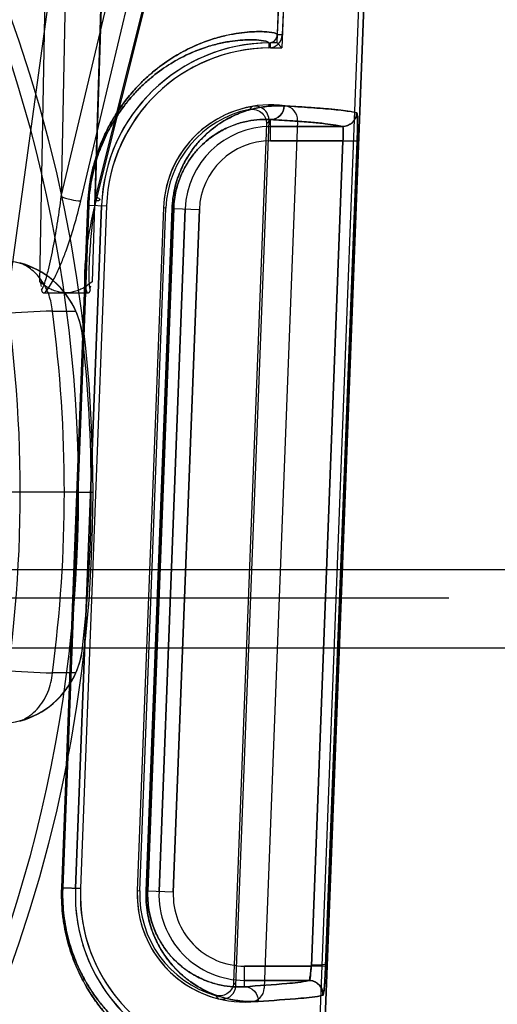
# Model space of a CAD drawing. Header units: millimetres. Extents: x 0 to 297, y 0 to 210.
# Tile 438 of 455: x 242.881 to 242.999, y 159.485 to 159.728. Entities that reach past the tile are written whole.
import ezdxf

# ---------------------------------------------------------------- set-up
doc = ezdxf.new("R2010")
doc.units = ezdxf.units.MM
doc.header["$LTSCALE"] = 16.335
doc.layers.get('0').update_dxf_attribs({"linetype": 'CONTINUOUS'})
for name, color, linetype in [('AXES_REF', 7, 'CONTINUOUS'), ('INTFCLR_1', 7, 'CONTINUOUS'), ('INTFCLR_144815', 7, 'CONTINUOUS'), ('INTFCLR_72935', 7, 'CONTINUOUS')]:
    doc.layers.add(name, color=color, linetype=linetype)

msp = doc.modelspace()

# ---------------------------------------------------------------- linework, layer by layer
at = {"color": 7, "linetype": 'Continuous'}
for radius in [6.787079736, 6.7865, 6.743039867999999]:
    msp.add_circle((241.4889104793, 154.7114782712), radius, dxfattribs=at)
msp.add_arc((241.4889104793, 154.7114782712), 6.72, 278.2771290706, 261.7228709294, dxfattribs=at)
at = {"layer": 'AXES_REF', "color": 7, "linetype": 'Continuous'}
msp.add_arc((241.4889104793, 154.7114782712), 6.874, 113.0826847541, 66.9173152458, dxfattribs=at)
at = {"layer": 'AXES_REF', "color": 9, "linetype": 'Continuous'}
msp.add_arc((241.4889104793, 154.7114782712), 6.191158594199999, 94.4118118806, 85.5881881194, dxfattribs=at)
at = {"layer": 'INTFCLR_1', "color": 6, "linetype": 'Continuous'}
for p, q in [((242.9379582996, 159.0304918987), (242.9742897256, 159.9814303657)), ((242.9391925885, 159.0304683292), (242.975522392, 159.9813643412)), ((242.9545501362, 159.9824915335), (242.9446749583, 159.7240186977)), ((242.955782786, 159.9824250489), (242.9459083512, 159.7239716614)), ((242.9496388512, 159.7029217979), (242.9414798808, 159.489368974)), ((242.9014305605, 159.681930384), (242.8950119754, 159.513930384)), ((242.9026648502, 159.6819068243), (242.8962462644, 159.5139068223)), ((242.916654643, 159.6813723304), (242.9102360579, 159.5133723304))]:
    msp.add_line(p, q, dxfattribs=at)
at = {"layer": 'INTFCLR_1', "color": 9, "linetype": 'Continuous'}
for p, q in [((242.9459083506, 159.7239716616), (242.9446749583, 159.7240186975)), ((242.9425986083, 159.7219986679), (242.9426116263, 159.7207644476)), ((242.9430377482, 159.6979249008), (242.9430377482, 159.7031193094)), ((242.9607298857, 159.7014243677), (242.9430377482, 159.7014243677)), ((242.9430377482, 159.6979249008), (242.9608153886, 159.6979249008)), ((242.9530476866, 159.4948037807), (242.9608153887, 159.6979249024)), ((242.9565417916, 159.4946701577), (242.9643096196, 159.6977912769)), ((242.9608153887, 159.6979249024), (242.9643096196, 159.6977912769)), ((242.8980325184, 159.682074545), (242.8916387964, 159.5140734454)), ((242.8918847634, 159.5140734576), (242.8982745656, 159.6820745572)), ((242.8980325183, 159.6820745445), (242.8982745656, 159.6820745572)), ((242.8982745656, 159.6820745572), (242.9026648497, 159.6819068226)), ((242.9187910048, 159.6812759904), (242.9123945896, 159.5132749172)), ((242.9127852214, 159.5132749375), (242.919175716, 159.6812760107)), ((242.9219930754, 159.6811683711), (242.9155744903, 159.5131683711)), ((242.9187910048, 159.6812759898), (242.919175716, 159.6812760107)), ((242.925489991, 159.6810347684), (242.9190714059, 159.5130347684)), ((242.919175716, 159.6812760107), (242.925489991, 159.6810347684)), ((242.8916387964, 159.5140734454), (242.8918847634, 159.5140734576)), ((242.8918847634, 159.5140734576), (242.8962462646, 159.5139068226)), ((242.9127852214, 159.5132749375), (242.9123945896, 159.5132749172)), ((242.9190714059, 159.5130347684), (242.9127852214, 159.5132749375)), ((242.9366191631, 159.4897461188), (242.9366191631, 159.4948037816)), ((242.9530476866, 159.4948037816), (242.936619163, 159.4948037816)), ((242.936619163, 159.4913043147), (242.952419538, 159.4913043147))]:
    msp.add_line(p, q, dxfattribs=at)
at = {"layer": 'INTFCLR_1', "color": 7, "linetype": 'Continuous'}
msp.add_line((242.9565417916, 159.4946701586), (242.9530476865, 159.4948037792), dxfattribs=at)
at = {"layer": 'INTFCLR_1', "color": 6, "linetype": 'Continuous'}
for centre, radius, start, end in [((242.9425763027, 159.7240987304), 0.002100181, 270.607755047, 357.8160633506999), ((242.9425763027, 159.7240987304), 0.0033344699, 270.6069808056, 357.8160603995), ((242.9430377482, 159.6803643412), 0.0416366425, 90.60430726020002, 177.8120294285), ((242.9430377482, 159.6803643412), 0.0404023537, 90.60430654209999, 177.8120270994), ((242.9430377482, 159.6803643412), 0.0264023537, 82.21149370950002, 177.8120295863), ((242.9461414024, 159.7030554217), 0.0035, 357.8120301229, 82.21149379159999), ((242.936619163, 159.5123643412), 0.0416366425, 177.8120294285, 265.0198161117), ((242.936619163, 159.5123643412), 0.0404023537, 177.8120299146, 265.019881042), ((242.936619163, 159.5123643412), 0.0264023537, 177.8120296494, 273.4125651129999), ((242.9379824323, 159.489502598), 0.0035, 273.4125647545, 357.8120301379)]:
    msp.add_arc(centre, radius, start, end, dxfattribs=at)
at = {"layer": 'INTFCLR_1', "color": 9, "linetype": 'Continuous'}
for centre, radius, start, end in [((242.9430377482, 159.6803643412), 0.0210600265, 89.99999998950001, 177.8120294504), ((242.9430377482, 159.6803643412), 0.0175605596, 90.0000000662, 177.8120297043), ((242.9350896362, 159.5124306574), 0.0432360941, 177.8224634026, 180.0878812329), ((242.9357747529, 159.5124018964), 0.0230061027, 177.8252037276, 180.0936429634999), ((242.936619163, 159.5123643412), 0.0210600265, 177.8120294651, 270.0000000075), ((242.936619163, 159.5123643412), 0.0175605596, 177.8120295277, 270.0000000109)]:
    msp.add_arc(centre, radius, start, end, dxfattribs=at)
for points, knots in [([(242.9446749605, 159.7240187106), (242.9446787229, 159.7241168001), (242.9443522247, 159.7243306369), (242.9433305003, 159.7245822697), (242.9416197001, 159.7247703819), (242.9394275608, 159.7247959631), (242.9371131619, 159.7246703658), (242.9343698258, 159.7243255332), (242.9318179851, 159.7238023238), (242.9295643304, 159.7231926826), (242.9269934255, 159.7223704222), (242.9235061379, 159.7209611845), (242.9190537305, 159.7185751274), (242.9156631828, 159.7161788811), (242.9133364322, 159.7142226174), (242.9116322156, 159.7126780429), (242.9094776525, 159.7104789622), (242.9074198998, 159.7079895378), (242.9057955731, 159.7057279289), (242.9041120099, 159.7031230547), (242.9025544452, 159.700230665), (242.9013628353, 159.6974879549), (242.9007078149, 159.6957721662), (242.9000736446, 159.6939395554), (242.8995162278, 159.6920309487), (242.8990444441, 159.6900514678), (242.8984106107, 159.6869139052), (242.8981146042, 159.6842313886), (242.8980325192, 159.6820745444)], [0, 0, 0, 0, 0.0041667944, 0.0132325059, 0.0478809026, 0.0743889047, 0.1069926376, 0.1459539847, 0.1917350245, 0.2174100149, 0.2450322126, 0.3062748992, 0.3767708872, 0.4590224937, 0.4819214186, 0.5057929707, 0.5566317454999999, 0.61245778, 0.6427014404, 0.6747871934, 0.7440712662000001, 0.7818214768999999, 0.8016614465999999, 0.8220173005, 0.8641280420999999, 0.8859911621, 0.9083794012, 1, 1, 1, 1]), ([(242.9425986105, 159.7219986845), (242.9426025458, 159.7220943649), (242.9423005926, 159.7223097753), (242.9413223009, 159.7225643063), (242.9397050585, 159.7227563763), (242.9376229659, 159.7227926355), (242.9354273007, 159.7226829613), (242.9328229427, 159.7223640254), (242.9304000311, 159.7218727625), (242.9282597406, 159.7212973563), (242.9258171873, 159.7205191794), (242.9225029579, 159.7191817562), (242.9182705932, 159.7169122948), (242.9150478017, 159.7146303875), (242.9128358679, 159.7127664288), (242.9112148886, 159.711293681), (242.909165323, 159.7091960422), (242.9072080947, 159.7068211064), (242.9056629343, 159.7046629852), (242.9040608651, 159.7021762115), (242.9025788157, 159.6994147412), (242.9014450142, 159.6967962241), (242.9008216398, 159.695157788), (242.9002180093, 159.6934075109), (242.8996874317, 159.6915846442), (242.8992383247, 159.6896940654), (242.8986348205, 159.6866969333), (242.8983529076, 159.6841347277), (242.8982745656, 159.6820745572)], [0, 0, 0, 0, 0.0042689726, 0.0133434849, 0.0478995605, 0.0743080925, 0.1067900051, 0.1456126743, 0.1912440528, 0.2168424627, 0.2443885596, 0.3054870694, 0.3758623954, 0.4580378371, 0.4809282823, 0.504796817, 0.55564869, 0.6115188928, 0.6417989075, 0.6739322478, 0.7433482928, 0.7811853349, 0.8010746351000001, 0.8214835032, 0.8637107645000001, 0.8856374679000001, 0.9080926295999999, 1, 1, 1, 1]), ([(242.9463765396, 159.7064851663), (242.9453401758, 159.7065428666), (242.9431708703, 159.7065319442), (242.939791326, 159.7060882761), (242.9361634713, 159.7050977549), (242.9330458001, 159.7037161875), (242.9304788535, 159.7021756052), (242.928448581, 159.7006889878), (242.9264065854, 159.6988563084), (242.924385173, 159.6966002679), (242.9228136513, 159.6943511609), (242.9216348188, 159.6922467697), (242.9207816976, 159.6904191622), (242.9200239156, 159.6883881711), (242.919405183, 159.6861677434), (242.9189666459, 159.6837758), (242.9188232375, 159.6821225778), (242.9187910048, 159.6812759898)], [0, 0, 0, 0, 0.07491115, 0.1561199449, 0.2453271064, 0.345430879, 0.4010944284, 0.4611556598, 0.5267563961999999, 0.5987622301, 0.6793164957, 0.7241863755, 0.7727217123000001, 0.8247304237, 0.8804609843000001, 0.9388567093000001, 1, 1, 1, 1]), ([(242.9430377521, 159.7031098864), (242.943876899, 159.703114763), (242.9456313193, 159.7038718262), (242.9463436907, 159.7056207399), (242.9463765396, 159.7064851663)], [0, 0, 0, 0, 0.4924043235, 1, 1, 1, 1]), ([(242.9642214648, 159.7047901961), (242.9641936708, 159.7041397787), (242.9638161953, 159.7030112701), (242.9625193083, 159.7017605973), (242.9613784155, 159.7014289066), (242.9607298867, 159.7014275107)], [0, 0, 0, 0, 0.3689833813, 0.6324226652, 1, 1, 1, 1]), ([(242.9643096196, 159.6977912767), (242.9643268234, 159.6982411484), (242.9643571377, 159.6991256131), (242.9643890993, 159.7004075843), (242.9644102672, 159.7016774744), (242.9644027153, 159.7028214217), (242.9643985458, 159.7038396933), (242.9643117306, 159.7043756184), (242.964301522, 159.7047667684), (242.9642214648, 159.7047901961)], [0, 0, 0, 0, 0.1923988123, 0.3780628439, 0.5486260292, 0.7331187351, 0.8743091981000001, 0.9643516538, 1, 1, 1, 1]), ([(242.9430377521, 159.7031098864), (242.9421467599, 159.7031677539), (242.9402796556, 159.7031790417), (242.9373663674, 159.7028138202), (242.9342337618, 159.7019746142), (242.9315382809, 159.7007888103), (242.9293172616, 159.6994602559), (242.9275580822, 159.6981741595), (242.9257876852, 159.6965852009), (242.9240341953, 159.6946257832), (242.9226698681, 159.6926696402), (242.9216468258, 159.6908382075), (242.9209054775, 159.6892460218), (242.9202474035, 159.6874768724), (242.9197096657, 159.685541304), (242.9193285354, 159.6834558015), (242.9192037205, 159.6820142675), (242.919175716, 159.6812760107)], [0, 0, 0, 0, 0.0743534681, 0.1550331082, 0.2437926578, 0.3435243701, 0.3990981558, 0.4590751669, 0.5247074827, 0.5968389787, 0.6775819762, 0.7227186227, 0.7714095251, 0.8236901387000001, 0.8797311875, 0.9384776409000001, 1, 1, 1, 1]), ([(242.9430377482, 159.7031193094), (242.9448440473, 159.7030178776), (242.9481460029, 159.7028186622), (242.9526290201, 159.7024887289), (242.9561754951, 159.7021624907), (242.9587751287, 159.7018345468), (242.9601922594, 159.7015830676), (242.9607298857, 159.7014243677)], [0, 0, 0, 0, 0.3050970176, 0.5578258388, 0.7581134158, 0.9054662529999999, 1, 1, 1, 1]), ([(242.9608153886, 159.6979249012), (242.9608327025, 159.6981499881), (242.9608729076, 159.6987460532), (242.9609130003, 159.6996288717), (242.9609196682, 159.7005391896), (242.9608754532, 159.7010437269), (242.9608112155, 159.7014147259), (242.9607298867, 159.7014275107)], [0, 0, 0, 0, 0.1914930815, 0.5049976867, 0.7606871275, 0.9301660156, 1, 1, 1, 1]), ([(242.8916387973, 159.5140734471), (242.8915975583, 159.5129898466), (242.8915933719, 159.5108502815), (242.8918120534, 159.5076949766), (242.8922335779, 159.5046663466), (242.8928306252, 159.5017949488), (242.8940000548, 159.4975444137), (242.895833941, 159.4929905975), (242.8981191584, 159.4889545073), (242.89965659, 159.4866409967), (242.9011460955, 159.4846018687), (242.9026881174, 159.4827445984), (242.9042646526, 159.4810607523), (242.9064286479, 159.4789154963), (242.9096239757, 159.4762405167), (242.9138905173, 159.4734862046), (242.9172767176, 159.4717886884), (242.9197934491, 159.4707549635), (242.9220126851, 159.4699597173), (242.9241157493, 159.4693510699), (242.926091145, 159.4689077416), (242.9277729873, 159.468595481), (242.9296185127, 159.4683521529), (242.9318202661, 159.4682049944), (242.9335442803, 159.4682601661), (242.9345779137, 159.4684309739), (242.9349170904, 159.4686158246), (242.9349207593, 159.4687123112)], [0, 0, 0, 0, 0.04606660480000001, 0.0907990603, 0.1342597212, 0.1758686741, 0.2152936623, 0.3214667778, 0.3832629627, 0.4120591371, 0.4394307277, 0.4905119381, 0.514476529, 0.5374026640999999, 0.6199440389, 0.6909098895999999, 0.7526972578, 0.7805539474, 0.8064562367, 0.8528173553, 0.8734429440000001, 0.8924347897, 0.925506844, 0.9522416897, 0.9869072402, 0.9958981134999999, 1, 1, 1, 1]), ([(242.9123945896, 159.5132749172), (242.912360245, 159.5123728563), (242.9123844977, 159.5105945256), (242.9126828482, 159.5080190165), (242.9131979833, 159.5056239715), (242.9138751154, 159.5034502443), (242.9146692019, 159.5014935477), (242.9155443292, 159.4997390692), (242.9164769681, 159.4981642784), (242.917734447, 159.4963343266), (242.9193707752, 159.4943679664), (242.9214323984, 159.492394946), (242.9234949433, 159.4907940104), (242.9261210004, 159.4891295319), (242.9293356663, 159.4876292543), (242.9331063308, 159.4865474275), (242.9366309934, 159.4860621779), (242.938894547, 159.486050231), (242.9399724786, 159.4861130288)], [0, 0, 0, 0, 0.0622044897, 0.1222938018, 0.1783781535, 0.2307697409, 0.2789834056, 0.3237355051, 0.3657501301, 0.4049958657, 0.4766465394, 0.5415712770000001, 0.6012693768, 0.6562551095, 0.7555681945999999, 0.8445021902, 0.9255956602, 1, 1, 1, 1]), ([(242.8918538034, 159.5123646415), (242.8918545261, 159.5118983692), (242.8918801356, 159.5104263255), (242.8920489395, 159.5079808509), (242.8924495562, 159.505088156), (242.8930171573, 159.5023459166), (242.8937220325, 159.4997734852), (242.8947759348, 159.4966731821), (242.8962866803, 159.4932059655), (242.8980462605, 159.4900859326), (242.8995083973, 159.4878779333), (242.9009245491, 159.4859325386), (242.9023906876, 159.4841609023), (242.9038897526, 159.4825549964), (242.9059463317, 159.4805104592), (242.9089827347, 159.4779622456), (242.913037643, 159.4753408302), (242.9162555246, 159.473727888), (242.9186463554, 159.4727477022), (242.9207542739, 159.4719949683), (242.9238653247, 159.4711000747), (242.9270964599, 159.4705432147), (242.9300659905, 159.4703604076), (242.931696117, 159.4704261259), (242.9326867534, 159.4706024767), (242.9330017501, 159.4707907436), (242.9330050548, 159.4708848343)], [0, 0, 0, 0, 0.0213433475, 0.0673815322, 0.1121061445, 0.1549186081, 0.1954760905, 0.2341180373, 0.3047354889, 0.3682350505, 0.3978126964, 0.4259194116, 0.4783515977, 0.5029403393, 0.5264576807, 0.6110787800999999, 0.6837723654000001, 0.7470202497, 0.7755229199, 0.8020192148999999, 0.8494283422, 0.9236723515, 0.9509950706, 0.9864599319, 0.9956904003, 1, 1, 1, 1]), ([(242.9127686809, 159.5123642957), (242.9127694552, 159.5118804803), (242.9128111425, 159.5106362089), (242.9130351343, 159.5086924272), (242.9134824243, 159.506604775), (242.9140700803, 159.5047108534), (242.9147594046, 159.5030066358), (242.9155188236, 159.5014793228), (242.9163276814, 159.5001096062), (242.9174182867, 159.4985190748), (242.9188358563, 159.4968120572), (242.9206229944, 159.495100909), (242.9224087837, 159.4937156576), (242.9246802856, 159.492280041), (242.9274573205, 159.4909923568), (242.9307112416, 159.4900746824), (242.9337470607, 159.489676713), (242.9356935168, 159.489683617), (242.936619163, 159.4897461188)], [0, 0, 0, 0, 0.0394330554, 0.1014001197, 0.1591971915, 0.2132012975, 0.2628183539, 0.3088708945, 0.3520968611, 0.3923582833, 0.4659620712, 0.5324718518, 0.593642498, 0.6498475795, 0.7512275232, 0.8418574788, 0.9243841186, 1, 1, 1, 1]), ([(242.952419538, 159.4913043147), (242.950680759, 159.4908125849), (242.9453583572, 159.4903791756), (242.940101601, 159.4899507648), (242.936619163, 159.4897461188)], [0, 0, 0, 0, 0.3412332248, 1, 1, 1, 1]), ([(242.952419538, 159.4913043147), (242.9530993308, 159.4913035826), (242.9542998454, 159.4909321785), (242.9556117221, 159.4895663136), (242.9559357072, 159.4883515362), (242.9559104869, 159.4876712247)], [0, 0, 0, 0, 0.3673148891, 0.63215257, 1, 1, 1, 1]), ([(242.936619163, 159.4897461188), (242.937499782, 159.4897415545), (242.9393484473, 159.4889129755), (242.9400013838, 159.4870199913), (242.9399724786, 159.4861130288)], [0, 0, 0, 0, 0.4925079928, 1, 1, 1, 1]), ([(242.9399724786, 159.4861130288), (242.9434852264, 159.4863176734), (242.948787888, 159.4867462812), (242.9541558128, 159.4871792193), (242.9559104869, 159.4876712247)], [0, 0, 0, 0, 0.6588035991, 1, 1, 1, 1])]:
    msp.add_open_spline(points, degree=3, knots=knots, dxfattribs=at)
at = {"layer": 'INTFCLR_1', "color": 6, "linetype": 'Continuous'}
msp.add_open_spline([(242.9642210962, 159.7047902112), (242.9637081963, 159.7049403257), (242.9623941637, 159.7051764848), (242.9600857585, 159.7054747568), (242.9571655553, 159.7057563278), (242.9538069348, 159.7060221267), (242.9501637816, 159.7062665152), (242.9476550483, 159.7064139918), (242.9463768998, 159.7064851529)], degree=3, knots=[0, 0, 0, 0, 0.08936447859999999, 0.222530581, 0.389450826, 0.5797688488, 0.7859384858, 1, 1, 1, 1], dxfattribs=at)
at = {"layer": 'INTFCLR_1', "color": 7, "linetype": 'Continuous'}
for points, knots in [([(242.952419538, 159.4913043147), (242.9525794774, 159.4913266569), (242.9526758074, 159.4920651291), (242.9528540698, 159.4927683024), (242.952973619, 159.4939491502), (242.9530441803, 159.4946931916), (242.9530750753, 159.4951419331)], [0, 0, 0, 0, 0.1235787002, 0.4193134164, 0.6557971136, 1, 1, 1, 1]), ([(242.952419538, 159.4913043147), (242.9530089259, 159.4913866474), (242.9527318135, 159.493261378), (242.9530018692, 159.4942120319), (242.9530476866, 159.4948037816)], [0, 0, 0, 0, 0.5006688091, 1, 1, 1, 1]), ([(242.9530750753, 159.4951419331), (242.9532817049, 159.4951348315), (242.9538547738, 159.4951195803), (242.954731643, 159.495122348), (242.9556421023, 159.4951446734), (242.9561871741, 159.4952310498), (242.9565322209, 159.4952724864), (242.9565690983, 159.4953464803)], [0, 0, 0, 0, 0.1761906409, 0.4874595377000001, 0.7544038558, 0.9295461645, 1, 1, 1, 1]), ([(242.9565690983, 159.4953464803), (242.9565537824, 159.4948955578), (242.9565154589, 159.4939990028), (242.9564459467, 159.4924901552), (242.9563611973, 159.4909942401), (242.9562482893, 159.4896376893), (242.956164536, 159.4886236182), (242.956035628, 159.4880798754), (242.9559932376, 159.4876944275), (242.9559104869, 159.4876712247)], [0, 0, 0, 0, 0.1752194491, 0.3483808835, 0.5871531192, 0.7545540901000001, 0.8836496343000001, 0.9666238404, 1, 1, 1, 1]), ([(242.9559104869, 159.4876712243), (242.9560706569, 159.4882524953), (242.9562460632, 159.4893385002), (242.9563575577, 159.4910357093), (242.9564634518, 159.492779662), (242.9565170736, 159.4940239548), (242.9565417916, 159.4946701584)], [0, 0, 0, 0, 0.2549989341, 0.4691644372, 0.7243299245, 1, 1, 1, 1])]:
    msp.add_open_spline(points, degree=3, knots=knots, dxfattribs=at)
at = {"layer": 'INTFCLR_144815', "color": 9, "linetype": 'Continuous'}
for p, q in [((242.8717874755, 159.6114927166), (242.9360847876, 160.0774282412)), ((242.8915176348, 159.684202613), (242.959967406, 159.9720088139)), ((242.8963329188, 159.6831263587), (242.9652946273, 159.9730850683)), ((242.971861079, 159.9720088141), (242.8999854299, 159.684202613)), ((242.9724401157, 159.9730850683), (242.9000269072, 159.6831263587)), ((242.8862117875, 159.6632336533), (242.8921655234, 159.9687225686)), ((242.8970489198, 159.9686309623), (242.8915176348, 159.6842026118)), ((242.9086711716, 159.9687225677), (242.8991054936, 159.6632337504)), ((242.8999854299, 159.6842026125), (242.9089023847, 159.9686309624)), ((242.8893492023, 159.6560172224), (242.8951194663, 159.6559910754)), ((242.8967600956, 159.6498798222), (242.8967652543, 159.6498336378)), ((242.993841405, 159.5922982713), (242.112370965, 159.5922982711)), ((242.1193698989, 159.5854204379), (242.9868424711, 159.585420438)), ((242.8967652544, 159.5731229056), (242.8967600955, 159.5730767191)), ((242.8951194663, 159.566965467), (242.8893492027, 159.56693932))]:
    msp.add_line(p, q, dxfattribs=at)
at = {"layer": 'INTFCLR_144815', "color": 6, "linetype": 'Continuous'}
for p, q in [((242.887412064, 159.6604782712), (242.8979052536, 159.6604782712)), ((242.8957744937, 159.6114782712), (242.8772370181, 159.6114782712)), ((242.8957745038, 159.6114782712), (242.8992744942, 159.6114782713)), ((242.8957745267, 159.6114782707), (242.8992744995, 159.611478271)), ((243.0158328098, 159.5922982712), (242.993841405, 159.5922982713)), ((242.091876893, 159.5731339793), (243.014335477, 159.5731339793))]:
    msp.add_line(p, q, dxfattribs=at)
for points in [[(242.8866613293, 159.661147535), (242.8866617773, 159.6611421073), (242.8866623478, 159.6611365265), (242.8866630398, 159.6611307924), (242.886663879, 159.6611249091)], [(242.8866668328, 159.6611062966), (242.8866678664, 159.6610997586), (242.8866689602, 159.6610930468)], [(242.8866701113, 159.6610861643), (242.8866713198, 159.6610791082), (242.8866726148, 159.6610718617), (242.8866739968, 159.6610644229), (242.8866754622, 159.6610567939), (242.8866770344, 159.6610489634), (242.8866787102, 159.6610409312), (242.8866804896, 159.6610326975), (242.8866823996, 159.6610242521), (242.8866844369, 159.6610155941), (242.8866866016, 159.6610067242), (242.8866889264, 159.6609976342), (242.8866914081, 159.6609883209), (242.886694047, 159.6609787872), (242.8866968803, 159.6609690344), (242.8866999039, 159.6609590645), (242.8867031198, 159.6609488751), (242.8867065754, 159.6609384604), (242.8867102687, 159.660927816), (242.8867142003, 159.6609169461), (242.8867184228, 159.6609058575), (242.8867229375, 159.6608945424), (242.8867277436, 159.6608830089), (242.886732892, 159.6608712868), (242.8867383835, 159.6608593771), (242.8867442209, 159.66084728), (242.8867504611, 159.6608350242), (242.886757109, 159.660822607), (242.8867641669, 159.6608100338), (242.8867716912, 159.6607973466), (242.8867796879, 159.6607845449), (242.8867881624, 159.6607716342), (242.8867971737, 159.6607586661), (242.8868067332, 159.6607456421), (242.8868168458, 159.6607325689), (242.8868275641, 159.6607195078), (242.8868389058, 159.6607064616), (242.8868508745, 159.6606934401), (242.8868635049, 159.6606805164), (242.8868768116, 159.6606677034), (242.8868908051, 159.6606550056), (242.8869055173, 159.6606424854), (242.8869209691, 159.6606301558), (242.8869371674, 159.6606180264), (242.8869541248, 159.6606061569), (242.8869718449, 159.6605945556), (242.8869903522, 159.6605832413), (242.887009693, 159.660572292), (242.8870298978, 159.6605617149), (242.8870509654, 159.6605515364), (242.8870728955, 159.6605418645), (242.8870956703, 159.6605327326), (242.8871193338, 159.6605241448), (242.8871439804, 159.6605161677), (242.8871696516, 159.6605088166), (242.8871963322, 159.6605021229), (242.8872240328, 159.6604961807), (242.8872527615, 159.6604910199), (242.8872825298, 159.6604866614), (242.8873133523, 159.660483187), (242.8873452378, 159.6604806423), (242.8873781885, 159.6604790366), (242.8874122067, 159.660478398)], [(242.8979052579, 159.6604782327), (242.897945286, 159.6604789), (242.8979839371, 159.6604809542), (242.898021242, 159.6604843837), (242.8980572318, 159.660489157), (242.8980919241, 159.660495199), (242.8981253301, 159.6605024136), (242.8981574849, 159.6605107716), (242.8981884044, 159.6605202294), (242.8982180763, 159.6605306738), (242.8982465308, 159.6605420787), (242.8982737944, 159.6605544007), (242.8982998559, 159.6605675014), (242.8983247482, 159.6605813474), (242.8983485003, 159.660595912), (242.8983711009, 159.6606110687), (242.8983925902, 159.660626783), (242.8984129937, 159.6606430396), (242.8984322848, 159.6606597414), (242.8984504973, 159.6606768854), (242.8984676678, 159.6606944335), (242.8984837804, 159.6607122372), (242.8984988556, 159.6607302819), (242.8985129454, 159.6607485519), (242.8985260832, 159.6607669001), (242.8985382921, 159.6607853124), (242.8985496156, 159.6608037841), (242.8985601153, 159.6608221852), (242.898569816, 159.6608405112), (242.8985787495, 159.6608587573), (242.8985869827, 159.6608767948), (242.8985945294, 159.6608946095), (242.8986014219, 159.660912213), (242.8986077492, 159.6609295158), (242.8986135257, 159.6609465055), (242.8986187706, 159.6609631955), (242.898623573, 159.6609795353), (242.8986279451, 159.660995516), (242.8986318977, 159.6610111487), (242.8986355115, 159.6610264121), (242.8986387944, 159.6610412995), (242.8986417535, 159.6610558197), (242.8986444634, 159.6610699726), (242.8986469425, 159.6610837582), (242.8986491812, 159.6610971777), (242.898651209, 159.6611102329), (242.8986530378, 159.6611229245), (242.8986546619, 159.6611352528), (242.8986560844, 159.6611472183)]]:
    msp.add_lwpolyline(points, dxfattribs=at)
at = {"layer": 'INTFCLR_144815', "color": 9, "linetype": 'Continuous'}
msp.add_circle((242.553106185, 159.6114782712), 0.3461683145, dxfattribs=at)
for centre, radius, start, end in [((242.5531061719, 159.6115393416), 0.3426683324, 359.9897887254, 180.0102113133), ((243.1449051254, 154.5006782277), 5.1616692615, 92.83789291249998, 93.10722034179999), ((242.553106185, 159.6114782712), 0.3391800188, 352.4544928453, 7.545507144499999), ((242.5531061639, 159.6114172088), 0.3426683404, 179.9897901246, 0.0102099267), ((243.1457770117, 164.7390480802), 5.1784616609, 266.8932043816, 267.1616585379)]:
    msp.add_arc(centre, radius, start, end, dxfattribs=at)
at = {"layer": 'INTFCLR_144815', "color": 6, "linetype": 'Continuous'}
for centre, radius, start, end in [((242.553106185, 159.6114782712), 0.3283354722, 350.0000000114, 10.0000000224), ((242.8759006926, 159.6475066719), 0.0209938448, 6.3648645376, 88.49110230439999), ((242.8758866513, 159.6475692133), 0.0209956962, 23.6481381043, 75.0712955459), ((242.8758478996, 159.6475413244), 0.0210425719, 6.3808199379, 23.6753739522), ((242.553106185, 159.6114782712), 0.3457928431, 353.627751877, 6.3722481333), ((242.8759008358, 159.5754498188), 0.020993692, 271.5085107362, 353.6352322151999), ((242.8758401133, 159.575417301), 0.0210505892, 336.3279434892, 353.6159006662), ((242.8758867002, 159.5753872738), 0.0209956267, 284.9286144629, 336.3519464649)]:
    msp.add_arc(centre, radius, start, end, dxfattribs=at)
at = {"layer": 'INTFCLR_144815', "color": 9, "linetype": 'Continuous'}
for points, knots in [([(242.8866613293, 159.661147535), (242.8873304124, 159.6622276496), (242.8877750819, 159.6639805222), (242.8884908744, 159.6666433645), (242.8890393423, 159.6690996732), (242.8898351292, 159.6730824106), (242.890685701, 159.6781209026), (242.8912574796, 159.6821714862), (242.8915176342, 159.6842026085)], [0, 0, 0, 0, 0.1613637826, 0.2239692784, 0.3512732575, 0.4804980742, 0.7399356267, 1, 1, 1, 1]), ([(242.8874122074, 159.6604783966), (242.8883389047, 159.6614101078), (242.889289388, 159.6630397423), (242.8906047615, 159.6656281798), (242.891665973, 159.6680726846), (242.8931725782, 159.672029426), (242.8947786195, 159.6770399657), (242.8958500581, 159.6810961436), (242.8963329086, 159.6831263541)], [0, 0, 0, 0, 0.160886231, 0.2261073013, 0.3563318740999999, 0.4865621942, 0.7445063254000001, 1, 1, 1, 1]), ([(242.8915176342, 159.6842026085), (242.8918625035, 159.6840458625), (242.8926592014, 159.6837516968), (242.8942547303, 159.6833274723), (242.8955268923, 159.6831170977), (242.8963329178, 159.6831263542)], [0, 0, 0, 0, 0.2292172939, 0.5122552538, 1, 1, 1, 1]), ([(242.9000269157, 159.6831263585), (242.8995276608, 159.6811183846), (242.8988479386, 159.6781002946), (242.89811776, 159.6740645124), (242.8976753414, 159.6710724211), (242.8973566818, 159.6681145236), (242.897227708, 159.6656745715), (242.8972549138, 159.6637597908), (242.8973891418, 159.6621801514), (242.8976104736, 159.6610597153), (242.8979052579, 159.6604782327)], [0, 0, 0, 0, 0.2702304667, 0.403811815, 0.5355721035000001, 0.6651771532, 0.7922010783, 0.8545306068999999, 0.9148557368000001, 1, 1, 1, 1]), ([(242.8999854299, 159.684202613), (242.8997018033, 159.6821765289), (242.8993151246, 159.6791377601), (242.898886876, 159.6750907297), (242.8986184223, 159.6720855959), (242.8984122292, 159.6691160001), (242.898310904, 159.6666704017), (242.898290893, 159.664751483), (242.898346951, 159.6630766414), (242.8984105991, 159.6618476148), (242.8986560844, 159.6611472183)], [0, 0, 0, 0, 0.2649502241, 0.3966542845, 0.527024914, 0.6556767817, 0.7820849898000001, 0.844097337, 0.9038837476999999, 1, 1, 1, 1]), ([(242.8999854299, 159.684202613), (242.9002512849, 159.6840811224), (242.9006021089, 159.6839142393), (242.9010320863, 159.6835323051), (242.9009940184, 159.683385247)], [0, 0, 0, 0, 0.6580283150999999, 1, 1, 1, 1]), ([(242.9009940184, 159.683385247), (242.9009812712, 159.683336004), (242.9007091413, 159.6830767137), (242.9003211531, 159.6831229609), (242.9000269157, 159.6831263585)], [0, 0, 0, 0, 0.1473852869, 1, 1, 1, 1]), ([(242.8893492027, 159.6560172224), (242.8892289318, 159.6573455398), (242.8886803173, 159.6599413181), (242.8869608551, 159.6634305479), (242.8844786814, 159.6662065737), (242.8823816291, 159.6674454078), (242.8812954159, 159.6678559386)], [0, 0, 0, 0, 0.2662787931, 0.5236181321, 0.7681696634, 1, 1, 1, 1]), ([(242.8812954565, 159.5551006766), (242.882182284, 159.5554357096), (242.8837303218, 159.5562853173), (242.8856460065, 159.5580082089), (242.8871319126, 159.55997125), (242.888264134, 159.562191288), (242.8890161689, 159.5645386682), (242.8892773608, 159.5661458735), (242.8893492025, 159.5669393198)], [0, 0, 0, 0, 0.1889436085, 0.346878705, 0.5106297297, 0.6767675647, 0.8412137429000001, 1, 1, 1, 1])]:
    msp.add_open_spline(points, degree=3, knots=knots, dxfattribs=at)
at = {"layer": 'INTFCLR_144815', "color": 7, "linetype": 'Continuous'}
for points, knots in [([(242.8926586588, 159.6604782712), (242.8922477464, 159.6604777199), (242.8914101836, 159.6605476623), (242.8901501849, 159.6608601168), (242.8888616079, 159.6613970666), (242.8875220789, 159.6621849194), (242.8866574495, 159.6628569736), (242.8862117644, 159.6632337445)], [0, 0, 0, 0, 0.1722458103, 0.3504564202, 0.5420907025, 0.7553664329, 1, 1, 1, 1]), ([(242.8991055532, 159.6632337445), (242.8986602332, 159.6628561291), (242.8977882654, 159.6621799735), (242.8964394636, 159.6613879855), (242.8951427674, 159.6608519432), (242.8938898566, 159.6605459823), (242.8930623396, 159.6604769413), (242.8926586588, 159.6604782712)], [0, 0, 0, 0, 0.2447452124, 0.4613666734, 0.6537265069, 0.8307849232, 1, 1, 1, 1])]:
    msp.add_open_spline(points, degree=3, knots=knots, dxfattribs=at)
at = {"layer": 'INTFCLR_144815', "color": 6, "linetype": 'Continuous'}
for points in [[(242.8862117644, 159.6632337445), (242.8865231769, 159.6629669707), (242.8864898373, 159.6624549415), (242.8865386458, 159.6620478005)], [(242.898656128, 159.6611474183), (242.8986993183, 159.6615076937), (242.8985319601, 159.6619895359), (242.8988077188, 159.6622253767)]]:
    msp.add_open_spline(points, degree=3, dxfattribs=at)
at = {"layer": 'INTFCLR_72935', "color": 6, "linetype": 'Continuous'}
for p, q in [((242.9379578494, 159.0304801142), (242.9742900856, 159.9814397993)), ((242.975522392, 159.9813643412), (242.9391925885, 159.0304683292)), ((242.9445978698, 159.7220009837), (242.9545501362, 159.9824915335)), ((242.9557824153, 159.9824153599), (242.9457859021, 159.7207666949)), ((242.9445978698, 159.7220009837), (242.9430377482, 159.7220009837)), ((242.9445978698, 159.7220009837), (242.9457859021, 159.7207666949)), ((242.943037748, 159.7207666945), (242.9457859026, 159.7207666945)), ((242.9419882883, 159.7020688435), (242.9339167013, 159.4908031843)), ((242.9344993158, 159.4900113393), (242.9426296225, 159.7028139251)), ((242.8950119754, 159.513930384), (242.9014305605, 159.681930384)), ((242.9026657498, 159.681930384), (242.8962471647, 159.513930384)), ((242.9166546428, 159.6813723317), (242.9102360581, 159.5133723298)), ((242.9108484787, 159.51336064), (242.9172670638, 159.68136064))]:
    msp.add_line(p, q, dxfattribs=at)
at = {"layer": 'INTFCLR_72935', "color": 9, "linetype": 'Continuous'}
for p, q in [((242.9430377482, 159.7207666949), (242.9430377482, 159.7220009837)), ((242.9430377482, 159.6979249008), (242.9430377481, 159.7031193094)), ((242.9430377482, 159.7014243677), (242.9607298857, 159.7014243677)), ((242.9608153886, 159.6979249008), (242.9430377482, 159.6979249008)), ((242.9608154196, 159.6979248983), (242.9530477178, 159.4948037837)), ((242.9643096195, 159.6977912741), (242.9565417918, 159.4946701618)), ((242.9643096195, 159.6977912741), (242.9608154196, 159.6979248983)), ((242.8916387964, 159.5140734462), (242.8980325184, 159.682074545)), ((242.8982745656, 159.6820745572), (242.8918847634, 159.5140734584)), ((242.8980325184, 159.6820745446), (242.8982745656, 159.6820745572)), ((242.8982745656, 159.6820745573), (242.9026648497, 159.6819068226)), ((242.9123945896, 159.5132749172), (242.9187910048, 159.6812759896)), ((242.919175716, 159.68127601), (242.9127852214, 159.5132749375)), ((242.9155744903, 159.5131683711), (242.9219930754, 159.6811683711)), ((242.9172666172, 159.6813489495), (242.916654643, 159.6813723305)), ((242.919175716, 159.6812760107), (242.9187910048, 159.6812759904)), ((242.9190714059, 159.5130347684), (242.925489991, 159.6810347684)), ((242.919175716, 159.6812760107), (242.925489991, 159.6810347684)), ((242.8916387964, 159.5140734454), (242.8918847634, 159.5140734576)), ((242.8962462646, 159.5139068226), (242.8918847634, 159.5140734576)), ((242.9102360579, 159.5133723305), (242.9108480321, 159.5133489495)), ((242.9123945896, 159.5132749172), (242.9127852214, 159.5132749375)), ((242.9190714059, 159.5130347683), (242.9127852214, 159.5132749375)), ((242.936619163, 159.4897461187), (242.936619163, 159.4948037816)), ((242.936619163, 159.4948037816), (242.9530476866, 159.4948037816)), ((242.9565417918, 159.4946701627), (242.9530477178, 159.4948037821)), ((242.952419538, 159.4913043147), (242.936619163, 159.4913043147))]:
    msp.add_line(p, q, dxfattribs=at)
at = {"layer": 'INTFCLR_72935', "color": 6, "linetype": 'Continuous'}
for centre, radius, start, end in [((242.9430377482, 159.6803643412), 0.0416366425, 89.9999999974, 177.8120294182), ((242.9430377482, 159.6803643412), 0.0404023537, 90.0000001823, 177.8120270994), ((242.9430377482, 159.6803643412), 0.0264023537, 99.7791963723, 177.8120268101), ((242.9430377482, 159.6803643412), 0.025789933, 101.7282908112, 177.8120294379), ((242.936619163, 159.5123643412), 0.0416366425, 177.8120294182, 267.7698936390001), ((242.936619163, 159.5123643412), 0.0404023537, 177.8120299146, 269.5192412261), ((242.936619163, 159.5123643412), 0.0264023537, 177.8120310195, 255.8448622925), ((242.936619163, 159.5123643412), 0.025789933, 177.8120294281, 253.8957680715)]:
    msp.add_arc(centre, radius, start, end, dxfattribs=at)
at = {"layer": 'INTFCLR_72935', "color": 9, "linetype": 'Continuous'}
for centre, radius, start, end in [((242.9860872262, 159.6586709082), 0.0673492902, 134.8928095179, 135.8102475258), ((242.9861113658, 159.6647382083), 0.0577963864, 138.792295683, 139.7668778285), ((242.9430377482, 159.6803643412), 0.0210600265, 90.0000000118, 177.8120294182), ((242.9430377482, 159.6803643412), 0.0175605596, 90.0000000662, 177.8120297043), ((242.936619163, 159.5123643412), 0.0210600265, 177.8120294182, 269.9999999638), ((242.9366191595, 159.5123643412), 0.017560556, 177.8120290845, 269.9999999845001), ((242.9807595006, 159.5246583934), 0.0577963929, 215.8571808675, 216.8317628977), ((242.9811984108, 159.5307098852), 0.06734935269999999, 219.8138118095, 220.7312489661)]:
    msp.add_arc(centre, radius, start, end, dxfattribs=at)
for points, knots in [([(242.8980325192, 159.6820745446), (242.8981144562, 159.6842275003), (242.8984095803, 159.6869052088), (242.8990413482, 159.6900372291), (242.8995112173, 159.6920117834), (242.900065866, 159.693914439), (242.9006968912, 159.6957419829), (242.9013499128, 159.6974564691), (242.902537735, 159.7001961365), (242.9040899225, 159.703084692), (242.9057687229, 159.7056885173), (242.9073960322, 159.7079594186), (242.9094639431, 159.7104647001), (242.9120028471, 159.7130569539), (242.9151940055, 159.7158460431), (242.9190411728, 159.7185675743), (242.9228858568, 159.7206295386), (242.9257485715, 159.7218675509), (242.9282839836, 159.7228138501), (242.9307016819, 159.7235292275), (242.9329851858, 159.7240417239), (242.9349586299, 159.7244005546), (242.9371519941, 159.7246740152), (242.9394664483, 159.7247967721), (242.9416488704, 159.724768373), (242.9433456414, 159.7245795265), (242.94435823, 159.724328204), (242.9446786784, 159.7241155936), (242.9446749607, 159.7240187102)], [0, 0, 0, 0, 0.09145445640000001, 0.1138036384, 0.1356225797, 0.1775934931, 0.1978577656, 0.2176815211, 0.2554568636, 0.3245480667, 0.3565511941, 0.3869221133, 0.443096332, 0.4942467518, 0.5407728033, 0.6228600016, 0.6936556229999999, 0.7255371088, 0.7551980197, 0.8084927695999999, 0.8323850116, 0.8545194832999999, 0.8936035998, 0.9261879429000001, 0.9525909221, 0.9869380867, 0.995884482, 1, 1, 1, 1]), ([(242.8982745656, 159.6820745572), (242.8983527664, 159.6841310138), (242.8986338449, 159.6866886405), (242.8992353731, 159.6896804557), (242.8996826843, 159.6915663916), (242.9005717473, 159.6946268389), (242.902137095, 159.6985869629), (242.9040398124, 159.7021394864), (242.9056373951, 159.7046253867), (242.9071853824, 159.7067923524), (242.9091522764, 159.7091824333), (242.9115671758, 159.7116548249), (242.9146013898, 159.7143131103), (242.918258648, 159.7169051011), (242.9219138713, 159.7188666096), (242.9246346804, 159.7200421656), (242.9270432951, 159.7209391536), (242.929339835, 159.7216154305), (242.9315085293, 159.7220975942), (242.9333820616, 159.7224334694), (242.9354641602, 159.7226862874), (242.9376598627, 159.7227932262), (242.9397327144, 159.7227542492), (242.9413367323, 159.7225616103), (242.9423062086, 159.7223072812), (242.9426025, 159.7220932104), (242.9425986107, 159.7219986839)], [0, 0, 0, 0, 0.0917444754, 0.1141613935, 0.1360447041, 0.1781335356, 0.2561481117, 0.3253740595, 0.3574261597, 0.3878350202, 0.4440562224, 0.4952219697, 0.5417384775, 0.6237532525, 0.6944307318, 0.7262430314, 0.7558310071, 0.8089748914, 0.8327920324, 0.8548531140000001, 0.8937995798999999, 0.9262634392, 0.9525684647, 0.9868261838, 0.9957823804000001, 1, 1, 1, 1]), ([(242.9187910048, 159.68127599), (242.9188228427, 159.6821122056), (242.9189647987, 159.6837600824), (242.9193997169, 159.6861443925), (242.9200174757, 159.6883680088), (242.9207703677, 159.6903914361), (242.9216185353, 159.6922143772), (242.9225312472, 159.693849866), (242.9234880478, 159.6953171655), (242.924762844, 159.6970211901), (242.9269528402, 159.6994675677), (242.9296838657, 159.7016958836), (242.9330145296, 159.7036994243), (242.9361282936, 159.7050855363), (242.9397654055, 159.7060839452), (242.943160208, 159.7065317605), (242.9453381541, 159.7065429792), (242.9463765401, 159.7064851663)], [0, 0, 0, 0, 0.0604010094, 0.1191662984, 0.1746963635, 0.22676049, 0.2748219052, 0.3196795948, 0.361833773, 0.4011631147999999, 0.473188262, 0.5983862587, 0.6535955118, 0.7535269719, 0.8432414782, 0.9249341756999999, 1, 1, 1, 1]), ([(242.9463765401, 159.7064851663), (242.9463436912, 159.7056207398), (242.9456313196, 159.7038718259), (242.9438768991, 159.703114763), (242.9430377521, 159.7031098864)], [0, 0, 0, 0, 0.5075956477, 1, 1, 1, 1]), ([(242.9607298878, 159.7014306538), (242.9615991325, 159.7014319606), (242.9634093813, 159.7021382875), (242.9641842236, 159.703919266), (242.9642214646, 159.7047901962)], [0, 0, 0, 0, 0.4992876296, 1, 1, 1, 1]), ([(242.9642214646, 159.7047901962), (242.9642761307, 159.7047741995), (242.964307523, 159.7045243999), (242.9643672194, 159.7041625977), (242.9643912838, 159.7034892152), (242.9644080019, 159.7027322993), (242.9644082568, 159.701891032), (242.9643918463, 159.7002567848), (242.9643512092, 159.6988788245), (242.9643096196, 159.6977912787)], [0, 0, 0, 0, 0.0243363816, 0.0836812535, 0.1766822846, 0.3011690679, 0.4113743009, 0.5349902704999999, 1, 1, 1, 1]), ([(242.919175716, 159.6812760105), (242.9192034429, 159.6820052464), (242.9193268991, 159.6834421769), (242.9197049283, 159.6855209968), (242.9202417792, 159.6874592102), (242.9208957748, 159.6892221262), (242.9216326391, 159.6908100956), (242.9224251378, 159.6922338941), (242.9232560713, 159.6935107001), (242.9243619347, 159.6949916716), (242.9257827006, 159.696580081), (242.9275495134, 159.6981669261), (242.9293002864, 159.6994485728), (242.9315114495, 159.7007745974), (242.9342033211, 159.7019641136), (242.9373440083, 159.7028102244), (242.9402704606, 159.7031789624), (242.9421450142, 159.7031678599), (242.9430377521, 159.7031098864)], [0, 0, 0, 0, 0.0607683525, 0.119879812, 0.1757044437, 0.2280250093, 0.2762797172, 0.3213394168, 0.3636023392, 0.403035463, 0.4751672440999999, 0.5406371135, 0.6004458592, 0.6555585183, 0.7551048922, 0.8443561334, 0.9255039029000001, 1, 1, 1, 1]), ([(242.9607298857, 159.7014243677), (242.9601920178, 159.7015831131), (242.9587743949, 159.7018346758), (242.9561741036, 159.7021626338), (242.9526273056, 159.7024888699), (242.9481447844, 159.702818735), (242.9448434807, 159.7030179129), (242.9430377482, 159.7031193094)], [0, 0, 0, 0, 0.0945749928, 0.2419709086, 0.4422842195, 0.6949987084, 1, 1, 1, 1]), ([(242.9607298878, 159.7014306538), (242.9608331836, 159.7014146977), (242.9608769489, 159.7009213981), (242.960932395, 159.7002989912), (242.9608953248, 159.6991684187), (242.9608492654, 159.6983663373), (242.9608154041, 159.6979248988)], [0, 0, 0, 0, 0.0886475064, 0.3052152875, 0.624502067, 1, 1, 1, 1]), ([(242.9349207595, 159.4687123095), (242.9349170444, 159.4686145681), (242.9345718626, 159.4684290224), (242.933531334, 159.4682591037), (242.9317994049, 159.4682058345), (242.9295981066, 159.4683527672), (242.9272827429, 159.4686616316), (242.9245518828, 159.4692256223), (242.9220271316, 159.4699551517), (242.9198115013, 159.4707480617), (242.9172995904, 159.4717784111), (242.9139189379, 159.4734702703), (242.9096504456, 159.4762206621), (242.9060175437, 159.4792574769), (242.9030549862, 159.4823051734), (242.9007424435, 159.4850857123), (242.8988958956, 159.487731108), (242.8974639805, 159.4901114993), (242.8960055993, 159.4928284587), (242.8946958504, 159.4958145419), (242.8937352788, 159.4986201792), (242.8932238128, 159.5003655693), (242.8927423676, 159.5022212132), (242.8923415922, 159.5041447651), (242.8920296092, 159.5061311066), (242.8916458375, 159.509272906), (242.891557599, 159.5119398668), (242.8916387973, 159.5140734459)], [0, 0, 0, 0, 0.00415512, 0.0132579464, 0.0481237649, 0.0748320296, 0.1077088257, 0.1470290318, 0.1932704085, 0.2191881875, 0.2469717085, 0.3085690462, 0.3794799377, 0.4622323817, 0.509063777, 0.5598962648, 0.6156970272, 0.6459197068, 0.6778621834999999, 0.7466489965, 0.7841161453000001, 0.8037783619, 0.8238994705, 0.8655447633, 0.887177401, 0.9092985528, 1, 1, 1, 1]), ([(242.9330045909, 159.4708848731), (242.9330012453, 159.4707895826), (242.9326806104, 159.4706004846), (242.9316833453, 159.4704251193), (242.9300454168, 159.4703611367), (242.9279540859, 159.470489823), (242.9257571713, 159.4707743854), (242.9231644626, 159.4713025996), (242.9207672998, 159.4719908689), (242.9186632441, 159.4727413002), (242.9162769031, 159.4737183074), (242.9130644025, 159.4753258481), (242.9090076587, 159.4779435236), (242.9055550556, 159.4808367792), (242.9027391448, 159.4837421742), (242.9005403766, 159.4863945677), (242.8987847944, 159.488918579), (242.8974233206, 159.4911902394), (242.8960362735, 159.4937841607), (242.8947907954, 159.4966352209), (242.8937315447, 159.4997419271), (242.8930230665, 159.5023201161), (242.8925522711, 159.5045899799), (242.8922556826, 159.5064871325), (242.8918909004, 159.5094881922), (242.8918072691, 159.512035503), (242.8918847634, 159.5140734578)], [0, 0, 0, 0, 0.0042537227, 0.0133612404, 0.0481252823, 0.0747282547, 0.1074771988, 0.1466529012, 0.1927396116, 0.2185789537, 0.246285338, 0.3077384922, 0.3785322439, 0.4612166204, 0.5080424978, 0.5588951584, 0.6147480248, 0.6450112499, 0.6770053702, 0.7459312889, 0.7834881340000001, 0.8233708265, 0.8651333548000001, 0.8868294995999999, 0.9090170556, 1, 1, 1, 1]), ([(242.9399724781, 159.4861130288), (242.9388978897, 159.4860504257), (242.9366468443, 159.4860618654), (242.9331427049, 159.4865410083), (242.9293922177, 159.4876092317), (242.9261867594, 159.4890946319), (242.9235592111, 159.4907488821), (242.9214866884, 159.4923476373), (242.9197981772, 159.4939554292), (242.9184706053, 159.4954492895), (242.9170972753, 159.4971948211), (242.9158233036, 159.4991873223), (242.9146915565, 159.5014438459), (242.9138916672, 159.5034032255), (242.9132062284, 159.5055907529), (242.9126870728, 159.5079918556), (242.9123851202, 159.5105809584), (242.9123599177, 159.5123642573), (242.9123945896, 159.5132749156)], [0, 0, 0, 0, 0.07417439, 0.1546424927, 0.2429926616, 0.3419415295, 0.3968851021, 0.4566999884, 0.5220128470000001, 0.5572094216, 0.5943447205, 0.67498752, 0.7195976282, 0.7681767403, 0.8206576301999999, 0.8773683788, 0.9372019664, 1, 1, 1, 1]), ([(242.936619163, 159.4897461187), (242.9356963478, 159.4896838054), (242.9337606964, 159.4896765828), (242.9307425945, 159.4900693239), (242.927506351, 159.4909752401), (242.9247369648, 159.4922499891), (242.9224648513, 159.4936765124), (242.9206700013, 159.4950597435), (242.9188688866, 159.4967757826), (242.9171046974, 159.4988917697), (242.9157609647, 159.5009987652), (242.9147790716, 159.5029627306), (242.9140846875, 159.5046693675), (242.9134895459, 159.5065754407), (242.9130389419, 159.5086684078), (242.912776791, 159.5109260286), (242.9127549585, 159.5124807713), (242.9127852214, 159.5132749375)], [0, 0, 0, 0, 0.0735689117, 0.1534794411, 0.2413461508, 0.3399054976, 0.3947455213, 0.4544883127, 0.5198358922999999, 0.5922313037, 0.6731085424, 0.7179559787, 0.7667498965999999, 0.8194980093, 0.8765882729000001, 0.9367852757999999, 1, 1, 1, 1]), ([(242.936619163, 159.4897461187), (242.9401016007, 159.4899507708), (242.9453583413, 159.4903792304), (242.9506807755, 159.4908125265), (242.952419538, 159.4913043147)], [0, 0, 0, 0, 0.6587667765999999, 1, 1, 1, 1]), ([(242.936619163, 159.4897461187), (242.9374997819, 159.4897415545), (242.9393484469, 159.4889129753), (242.9400013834, 159.4870199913), (242.9399724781, 159.4861130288)], [0, 0, 0, 0, 0.4925079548, 1, 1, 1, 1]), ([(242.9559104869, 159.4876712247), (242.9541558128, 159.4871792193), (242.9487878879, 159.4867462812), (242.9434852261, 159.4863176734), (242.9399724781, 159.4861130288)], [0, 0, 0, 0, 0.3411963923, 1, 1, 1, 1])]:
    msp.add_open_spline(points, degree=3, knots=knots, dxfattribs=at)
at = {"layer": 'INTFCLR_72935', "color": 6, "linetype": 'Continuous'}
for points, knots in [([(242.9425986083, 159.7219986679), (242.9431139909, 159.7220041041), (242.9441894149, 159.722430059), (242.9446549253, 159.7234944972), (242.9446749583, 159.7240186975)], [0, 0, 0, 0, 0.4955905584, 1, 1, 1, 1]), ([(242.9377954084, 159.7056158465), (242.9383554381, 159.7057321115), (242.9395493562, 159.7056812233), (242.9413998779, 159.704598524), (242.9420238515, 159.7029996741), (242.9419882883, 159.7020688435)], [0, 0, 0, 0, 0.2761907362, 0.5501968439, 1, 1, 1, 1]), ([(242.9426296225, 159.7028139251), (242.9426510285, 159.7033742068), (242.9424125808, 159.7045235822), (242.9410845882, 159.7061543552), (242.9394521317, 159.7065379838), (242.9385532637, 159.7063830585)], [0, 0, 0, 0, 0.2757428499, 0.5514264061, 1, 1, 1, 1]), ([(242.9463768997, 159.7064851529), (242.947504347, 159.7064223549), (242.9496809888, 159.7062952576), (242.9528473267, 159.7060881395), (242.9557908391, 159.7058689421), (242.9584683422, 159.7056350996), (242.9607976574, 159.7053889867), (242.9626784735, 159.7051289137), (242.9637742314, 159.704920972), (242.9642210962, 159.7047902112)], [0, 0, 0, 0, 0.1888198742, 0.3645867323, 0.5305926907, 0.6823681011, 0.814025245, 0.9221434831, 1, 1, 1, 1]), ([(242.9530476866, 159.494803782), (242.9530318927, 159.4945780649), (242.9529689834, 159.4936933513), (242.9527945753, 159.4924635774), (242.9526933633, 159.4917073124), (242.9524980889, 159.4912528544), (242.952419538, 159.4913043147)], [0, 0, 0, 0, 0.1884017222, 0.7513743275, 0.9218093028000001, 1, 1, 1, 1]), ([(242.9339167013, 159.4908031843), (242.9338948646, 159.490231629), (242.9335583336, 159.4890849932), (242.9320623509, 159.4875491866), (242.9303603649, 159.4873280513), (242.9294654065, 159.4875864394)], [0, 0, 0, 0, 0.2761913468, 0.5501956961, 1, 1, 1, 1]), ([(242.9301625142, 159.48676364), (242.930706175, 159.4866265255), (242.9318800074, 159.4866214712), (242.9337507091, 159.4875824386), (242.9344644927, 159.4890998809), (242.9344993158, 159.4900113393)], [0, 0, 0, 0, 0.2757401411, 0.5514252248, 1, 1, 1, 1])]:
    msp.add_open_spline(points, degree=3, knots=knots, dxfattribs=at)
at = {"layer": 'INTFCLR_72935', "color": 7, "linetype": 'Continuous'}
for points, knots in [([(242.9558678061, 159.4876268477), (242.9559989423, 159.4874549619), (242.9561601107, 159.4889275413), (242.9562826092, 159.4897862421), (242.9564356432, 159.4922321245), (242.9565079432, 159.4937850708), (242.9565417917, 159.4946701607)], [0, 0, 0, 0, 0.09135910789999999, 0.3072878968, 0.6257122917, 1, 1, 1, 1]), ([(242.9565417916, 159.4946701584), (242.9565170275, 159.494022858), (242.9564633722, 159.4927778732), (242.9563574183, 159.4910336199), (242.9562459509, 159.4893375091), (242.9560706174, 159.4882521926), (242.9559104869, 159.4876712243)], [0, 0, 0, 0, 0.2761379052, 0.5311304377, 0.7451301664, 1, 1, 1, 1]), ([(242.9558678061, 159.4876268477), (242.9558970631, 159.4883122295), (242.9555753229, 159.4895349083), (242.9542815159, 159.4909096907), (242.9530917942, 159.4913076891), (242.952419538, 159.4913043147)], [0, 0, 0, 0, 0.3709017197, 0.6365277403, 1, 1, 1, 1]), ([(242.952419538, 159.4913043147), (242.953331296, 159.4913033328), (242.9552340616, 159.4905155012), (242.9559443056, 159.4885834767), (242.9559104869, 159.4876712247)], [0, 0, 0, 0, 0.4996930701, 1, 1, 1, 1])]:
    msp.add_open_spline(points, degree=3, knots=knots, dxfattribs=at)

doc.saveas('drawing.dxf')
